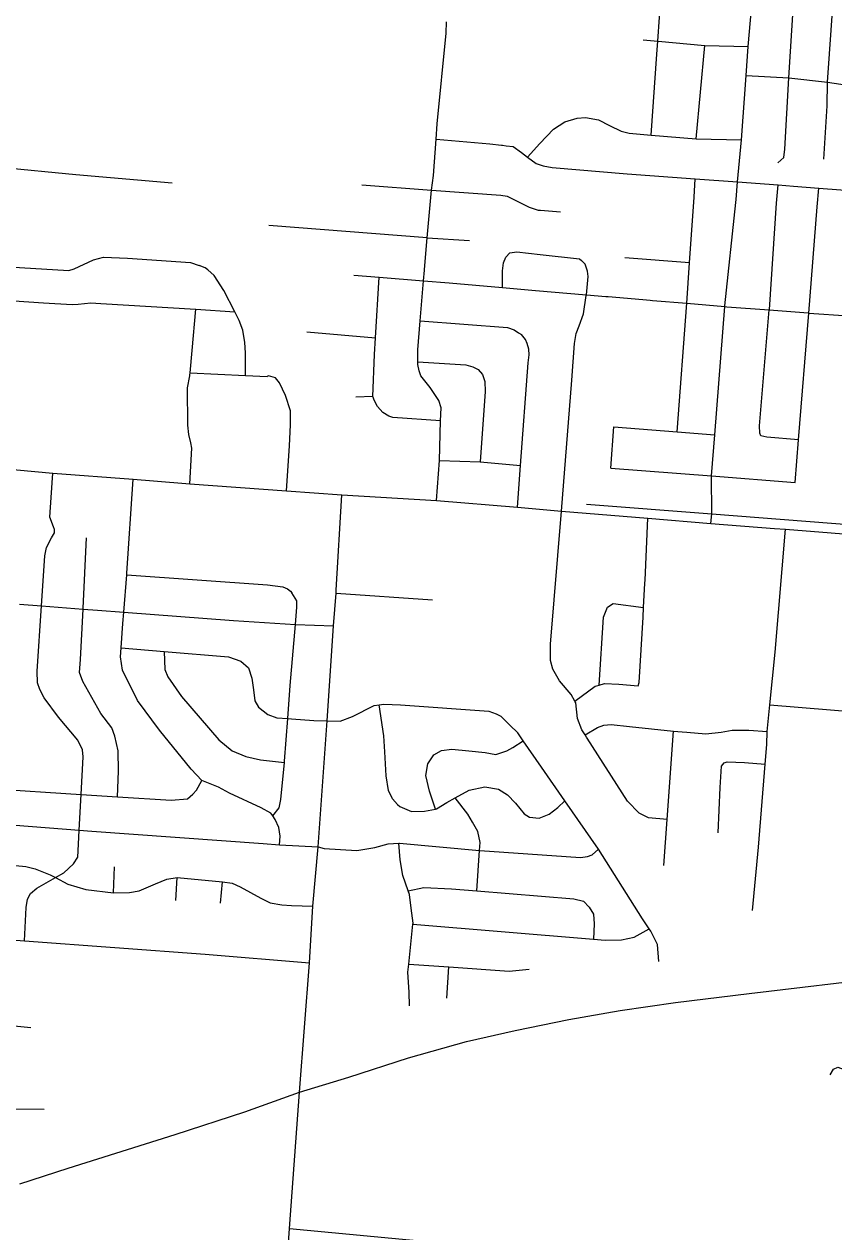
# Model space of a CAD drawing. Extents: x 1755200 to 1902939, y 644115 to 788070.
# Drawn here: x 1854921 to 1860759, y 703665 to 712370 of the extents above; entities that cross this region are included whole.
import ezdxf

# ---------------------------------------------------------------- set-up
doc = ezdxf.new("R2010")
doc.units = 0
doc.layers.add('GM_X_City_Street', color=7, linetype='Continuous')
doc.layers.add('GM_X_Interstate_Route', color=7, linetype='Continuous')

msp = doc.modelspace()

# ---------------------------------------------------------------- linework, layer by layer
at = {"layer": 'GM_X_City_Street'}
for points in [[(1860052.3, 711083.5), (1860054.7, 711106.7), (1860064.4, 711232.7), (1860092.4, 711536.8), (1860128, 712000.5), (1860141.2, 712209.5), (1860173.8, 712565.3), (1860251.5, 713477.5), (1860252.7, 713523.8), (1860309.9, 714273.3), (1860368, 715070), (1860409.3, 715537.4), (1860428.1, 715834.4), (1860449.4, 716128.8), (1860493.3, 716658.8), (1860549.7, 717411.9), (1860592.3, 717975.7), (1860621.1, 718377.9), (1860641.2, 718595.9), (1860663.7, 718914.2), (1860715.1, 719594.6)], [(1859442.4, 711571.1), (1859483.2, 712154.1), (1859489.7, 712247.6), (1859514.2, 712596.6)], [(1860355, 711371.1), (1860398.1, 711410), (1860405.9, 711469.9), (1860435.6, 711982.7), (1860468.3, 712514.2)], [(1860688, 711397.6), (1860711.1, 711781.8), (1860712.6, 711951.3), (1860754.3, 712530.1)], [(1857872.8, 711280.4), (1857891.6, 711540.6), (1857899.6, 711650.5), (1857964.6, 712306.2), (1857965.3, 712385.8), (1857965.4, 712387.1)], [(1859384.1, 712257.2), (1859489.7, 712247.6), (1859492.1, 712247.4)], [(1859492.1, 712247.4), (1859829.2, 712216.8), (1860141.2, 712209.5)], [(1859767.6, 711543.6), (1859829.2, 712216.8)], [(1860128, 712000.5), (1860435.6, 711982.7), (1860712.6, 711951.3), (1861002.9, 711907.7), (1861050.1, 711903.8), (1861062.2, 711902.8)], [(1858550.7, 711411.1), (1858639.9, 711508.9), (1858737, 711612.3), (1858818.6, 711666.1), (1858907.4, 711693.6), (1858969.6, 711697.8), (1859063.2, 711681.1), (1859142, 711638.7), (1859224.9, 711598.2), (1859282.5, 711584.6), (1859442.4, 711571.1), (1859767.6, 711543.6), (1860092.4, 711536.8)], [(1857891.6, 711540.6), (1858277.6, 711507.3), (1858362, 711497.8)], [(1858362, 711497.8), (1858370.1, 711496.9), (1858397.3, 711493.9), (1858447.2, 711488.4), (1858506, 711444.6), (1858550.7, 711411.1), (1858611.8, 711365.4), (1858663.3, 711347.8), (1858729, 711335.9), (1859270, 711290.2), (1859759.2, 711254.8), (1860064.4, 711232.7), (1860358.4, 711211.4), (1860468.2, 711203.5), (1860651.9, 711188.9), (1860936.4, 711166.3)], [(1854748, 711339.3), (1855293.4, 711286.8), (1855988.1, 711226.6)], [(1857807.6, 710602), (1857827.3, 710830.6), (1857856.8, 711172.6), (1857872.8, 711280.4)], [(1859751.5, 711124), (1859759.2, 711254.8)], [(1857354.5, 711211.2), (1857856.8, 711172.6), (1858357, 711138.2), (1858404.8, 711130.8), (1858479.7, 711092.5), (1858562.7, 711052), (1858628, 711030.1), (1858644, 711029.6), (1858787.8, 711017.5)], [(1860346.6, 711080.7), (1860358.4, 711211.4)], [(1860640, 711054.2), (1860651.9, 711188.9)], [(1859630.4, 709432.1), (1859699.1, 710357.8), (1859719.1, 710649.9), (1859751.5, 711124)], [(1859872.9, 708769.8), (1859879.4, 708840.7), (1859877.4, 709113.3), (1859900.8, 709410.5), (1859973.5, 710334.5), (1859974, 710340.8), (1860052.3, 711083.5)], [(1860505, 709373.5), (1860275.6, 709392.6), (1860231.8, 709401.9), (1860224.4, 709422.2), (1860223.9, 709474.3), (1860294, 710309.7), (1860294.3, 710312.4), (1860346.6, 711080.7)], [(1860480.3, 709065.9), (1860505, 709373.5), (1860578.4, 710287.9), (1860640, 711054.2)], [(1857827.3, 710830.6), (1856685.6, 710919.8)], [(1857827.3, 710830.6), (1858131.4, 710809.9)], [(1858370, 710472), (1858369.2, 710592.5), (1858376.9, 710650.4), (1858394.1, 710690), (1858423, 710721.3), (1858473.2, 710727.8), (1858642.7, 710708.9), (1858924, 710678.7), (1858939.7, 710666.3), (1858964.9, 710639.5)], [(1854685.3, 710628.3), (1855203.3, 710595.7), (1855243.3, 710594.6), (1855281.7, 710607.5), (1855419.6, 710671.7), (1855492.2, 710689.6), (1855666.1, 710682.6), (1856119.5, 710651.5), (1856183, 710631.6)], [(1856516.1, 709838.3), (1856516.9, 710000.5), (1856511, 710074.8), (1856497.6, 710163.4), (1856471.6, 710234.3), (1856439.4, 710297.4), (1856359.8, 710450.1), (1856290.9, 710558.3), (1856244.1, 710599.8), (1856226.5, 710614.3), (1856183, 710631.6)], [(1858794.6, 708860.3), (1858870.7, 709804.2), (1858888.3, 710068.3), (1858900.4, 710140.1), (1858922, 710195.6), (1858954.6, 710282.9), (1858974.4, 710414.7), (1858975, 710419.7), (1858988.4, 710550.6), (1858983.5, 710590.8), (1858964.9, 710639.5)], [(1859719.1, 710649.9), (1859252.4, 710685.3)], [(1857297.6, 710561.3), (1857481.4, 710546.4), (1857800.6, 710520.4), (1857986.4, 710505.3), (1858370, 710472), (1858607.2, 710451.3), (1858975, 710419.7), (1859114.7, 710407.8), (1859131.1, 710406.4)], [(1857922, 709510.6), (1857580, 709534.7), (1857550.3, 709545.5), (1857507, 709570.9), (1857468.3, 709614.1), (1857447.4, 709654.8), (1857434.4, 709687.2), (1857447.1, 709989.6), (1857454.6, 710109.7), (1857481.4, 710546.4)], [(1857894.8, 708935.8), (1857916.8, 709223.7), (1857922, 709510.6), (1857928.3, 709604.8), (1857911.8, 709657.4), (1857848.5, 709751.5), (1857780.9, 709835.6), (1857767.9, 709870.1), (1857759.2, 709916.4), (1857759.4, 709936.5), (1857760.3, 710022.7), (1857777.3, 710232.6), (1857800.6, 710520.4), (1857807.2, 710596.5), (1857807.6, 710602)], [(1854670.2, 710388.9), (1855060.4, 710361.3), (1855266.2, 710349.3), (1855310.3, 710352.1), (1855402.7, 710361.4), (1855474.6, 710357.3), (1856157.7, 710314.9), (1856439.4, 710297.4)], [(1859131.1, 710406.4), (1859381.8, 710384.8), (1859435.5, 710380.3), (1859450.4, 710379)], [(1859450.4, 710379), (1859699.1, 710357.8), (1859973.5, 710334.5), (1859988.7, 710333.2), (1860294, 710309.7), (1860573.8, 710288.2), (1860578.4, 710287.9), (1860865.4, 710266.5), (1861159.3, 710244.5), (1861451.6, 710222.4), (1861522.2, 710212.7), (1861595.5, 710188.6), (1861668.7, 710158.4), (1861735.5, 710118.4), (1861819.8, 710055.8), (1861888, 709993.7)], [(1856116.2, 709842.5), (1856117.4, 709855.6), (1856131.2, 710017.6), (1856157.7, 710314.9)], [(1857777.3, 710232.6), (1858405.3, 710182.5), (1858454.9, 710167), (1858486.3, 710146.1), (1858508, 710133.4)], [(1856959.5, 710152.1), (1857454.6, 710109.7)], [(1858478.4, 708888.6), (1858499.4, 709187.7), (1858556.1, 709929.5), (1858561.8, 709987.5), (1858560.9, 710027.6), (1858548.1, 710068.1), (1858536.9, 710096.5), (1858508, 710133.4)], [(1857759.4, 709936.5), (1858105.4, 709914.5), (1858157, 709900.9), (1858194.5, 709881.8), (1858225.4, 709844.8), (1858242, 709794.2), (1858243.9, 709722), (1858209.4, 709214.3)], [(1856117.4, 709855.6), (1856516.1, 709838.3), (1856674.1, 709831.5)], [(1856114.6, 709056.8), (1856129.8, 709313.3), (1856123.5, 709351.1), (1856109.3, 709412.5), (1856099.9, 709480.1), (1856099.3, 709747.9), (1856115, 709834.2), (1856116, 709839.6), (1856116.2, 709842.5)], [(1856813.2, 709006.3), (1856833.7, 709331.7), (1856842.1, 709481.8), (1856841, 709582.1), (1856804.2, 709693.4), (1856762.8, 709784.8), (1856733.9, 709821.8), (1856682.2, 709835.3), (1856674.1, 709831.5)], [(1857434.4, 709687.2), (1857312.1, 709680.8)], [(1859150.5, 709170.5), (1859173.1, 709468.6)], [(1859173.1, 709468.6), (1859630.4, 709432.1), (1859900.8, 709410.5)], [(1851688.3, 709389.5), (1851978.4, 709365.6), (1852751.3, 709305.2), (1852932.4, 709296.4), (1853269.5, 709275.8), (1853404.2, 709263.3), (1853590.5, 709253), (1853918.2, 709230.1), (1854580.4, 709183.9), (1855127.7, 709134.2), (1855706.4, 709089.5), (1855852.6, 709077.8)], [(1857916.8, 709223.7), (1858209.4, 709214.3), (1858499.4, 709187.7)], [(1859150.5, 709170.5), (1859877.4, 709113.3), (1860480.3, 709065.9)], [(1854923.1, 705763.2), (1854934.3, 706001.7), (1854945, 706063.8), (1854967.5, 706103.7), (1855012.1, 706141.3), (1855146.3, 706218.2), (1855207.8, 706253.5), (1855276.6, 706317), (1855307.2, 706364.8), (1855312.3, 706459.1), (1855317.6, 706559.3), (1855331.2, 706817.3), (1855345.5, 707088.8), (1855342.1, 707139), (1855308.8, 707209.6), (1855168.3, 707373.7), (1855065.7, 707513.3), (1855034.3, 707573.9), (1855016.8, 707622.2), (1855013.8, 707706.6), (1855045.2, 708177.1), (1855069.3, 708538.7), (1855082, 708598.8), (1855116.9, 708666.6), (1855139.3, 708702.5), (1855139.6, 708728.6), (1855131.8, 708746.7), (1855106.5, 708817.2), (1855109, 708853.3), (1855127.7, 709134.2)], [(1856761.6, 706454.5), (1856766.2, 706517.1), (1856756.9, 706579.4), (1856731.5, 706635.9), (1856712.8, 706663.4), (1856699.9, 706682.4), (1856630.2, 706721.3), (1856400.9, 706826.2), (1856321.2, 706869.3), (1856202.6, 706917.1), (1856124.2, 706999.9), (1855896.9, 707281.4), (1855737, 707495.8), (1855629.2, 707713.8), (1855614.3, 707810.3), (1855619.3, 707874.9), (1855633, 708050.8), (1855639.3, 708131), (1855660.2, 708399.6), (1855661.2, 708411.7), (1855706.4, 709089.5)], [(1855852.6, 709077.8), (1856114.6, 709056.8), (1856813.2, 709006.3), (1857212.5, 708976.6)], [(1857171.7, 708291.1), (1857212.5, 708976.6)], [(1857212.5, 708976.6), (1857894.8, 708935.8), (1858478.4, 708888.6), (1858794.6, 708860.3), (1859419.1, 708810), (1859872.9, 708769.8), (1860330.7, 708735.7), (1860409.7, 708730.1), (1861070, 708675.9), (1862103.5, 708595.6), (1862202.6, 708589.3), (1862566, 708559.4)], [(1858974.8, 708908.9), (1859879.4, 708840.7), (1861081, 708746.6), (1862208.7, 708654.9), (1862389.2, 708641.8)], [(1858975.7, 707230.4), (1858965.3, 707246.6), (1858941.7, 707283.6), (1858910.6, 707366.2), (1858899.8, 707478.7), (1858892.4, 707491), (1858864.4, 707537.3), (1858781.4, 707636.6), (1858732.2, 707721.4), (1858716.9, 707783.8), (1858716.2, 707900.2), (1858794.6, 708860.3)], [(1859397.1, 708341.3), (1859398.2, 708361.5), (1859419.1, 708810)], [(1860173.7, 705981.5), (1860215, 706436.6), (1860263.9, 707036.6), (1860275.5, 707178.5), (1860278.6, 707270.8), (1860298.2, 707463.3), (1860337.2, 707844.1), (1860409.7, 708730.1)], [(1855593.8, 706800.4), (1855600.9, 706985.6), (1855598.6, 707132.1), (1855575.7, 707236.7), (1855552.3, 707297.2), (1855473.3, 707400.4), (1855343.6, 707630.6), (1855320.3, 707697.1), (1855327.4, 707791.4), (1855345.3, 708153.4), (1855345.6, 708160.4), (1855371.4, 708667.8)], [(1855660.2, 708399.6), (1856674.5, 708328.2), (1856786.5, 708313), (1856818.5, 708298.6), (1856842.3, 708282.2), (1856850.2, 708270.1)], [(1856978.7, 705603.7), (1857002.7, 706013.2), (1857039.8, 706439.4), (1857105.4, 707349), (1857151.1, 708033.6), (1857170.3, 708268.5), (1857171.7, 708291.1)], [(1859348.2, 707600.2), (1859354.5, 707624.2), (1859383.9, 708095.5), (1859387.7, 708165.6), (1859397.1, 708341.3)], [(1856712.8, 706663.4), (1856758.5, 706721.9), (1856771.2, 706780), (1856797.6, 707048.1), (1856798.4, 707056.6), (1856821.1, 707364.9), (1856838.7, 707604), (1856876.3, 708042), (1856887.1, 708167.4), (1856887.7, 708213.5), (1856850.2, 708270.1)], [(1857170.3, 708268.5), (1857865.3, 708220.6)], [(1859128.1, 708166.5), (1859168.5, 708194.2), (1859387.7, 708165.6)], [(1854886.9, 708189.6), (1855045.2, 708177.1), (1855345.3, 708153.4), (1855449.7, 708145.2), (1855639.3, 708131), (1856429.1, 708072.1), (1856876.3, 708042), (1857151.1, 708033.6)], [(1859066.8, 707605.9), (1859099.2, 708094.6), (1859128.1, 708166.5)], [(1855619.3, 707874.9), (1855931.3, 707848.6), (1856394, 707809.6), (1856483.9, 707778.5), (1856537.4, 707729.8), (1856562.6, 707655.2), (1856573.7, 707572.8), (1856584.8, 707492.4), (1856610.4, 707446), (1856677.9, 707393.1), (1856743.8, 707370.3), (1856821.1, 707364.9), (1856848, 707363.1), (1857010.2, 707351.2), (1857105.4, 707349), (1857200.6, 707345.1), (1857289.1, 707380.2), (1857444.4, 707458.8), (1857480.9, 707463.6), (1857514.6, 707468), (1857634.9, 707464.7), (1858271.7, 707417.5), (1858323.6, 707398.8), (1858357.5, 707382.4)], [(1855931.3, 707848.6), (1855934, 707718.4), (1855957.4, 707666), (1856056, 707524.4), (1856325.1, 707210.4), (1856420.4, 707131), (1856518.2, 707091.8), (1856624.1, 707066.6), (1856797.6, 707048.1)], [(1858892.4, 707491), (1859037.5, 707597.6), (1859066.8, 707605.9), (1859105.9, 707616.9), (1859208, 707611.8), (1859348.2, 707600.2)], [(1857612.7, 706744.5), (1857577.1, 706787), (1857547.7, 706845.6), (1857530.8, 706952.1), (1857520.8, 707124.8), (1857514.1, 707241.3), (1857480.9, 707463.6)], [(1860298.2, 707463.3), (1860967.8, 707409.1)], [(1859496.1, 705613.7), (1859487.5, 705736.3), (1859440.4, 705831.1), (1859428.1, 705849), (1859379.3, 705920.1), (1859062.3, 706423.3), (1858819.7, 706772.1), (1858650, 707013.9), (1858519.6, 707204.4), (1858480.4, 707260.7), (1858423, 707317.5), (1858357.5, 707382.4)], [(1858965.3, 707246.6), (1859054.2, 707300.4), (1859100.4, 707318), (1859154.6, 707321.4), (1859286.8, 707307.9), (1859603.1, 707274.2), (1859665, 707268.8), (1859699.7, 707265.7)], [(1859534, 706305.7), (1859557.6, 706636.1), (1859603.1, 707274.2)], [(1859699.7, 707265.7), (1859835.4, 707253.6), (1859945.8, 707266.4), (1860026.1, 707281.6), (1860146.3, 707280.2), (1860278.6, 707270.8)], [(1857886.9, 706712.1), (1857844.3, 706842.3), (1857817.5, 706955), (1857830.5, 707037.1), (1857875.3, 707102.8), (1857929.8, 707134.3), (1858004.1, 707143.5), (1858126.2, 707132.1), (1858244.3, 707118.8), (1858322.3, 707105.9), (1858400.8, 707131.1), (1858445.2, 707156.7), (1858519.6, 707204.4)], [(1859557.6, 706636.1), (1859421.6, 706648.1), (1859355.9, 706683), (1859270.6, 706768.2), (1858979.9, 707223.8), (1858975.7, 707230.4)], [(1859924.5, 706542), (1859939.9, 706867.3), (1859948, 707022.4), (1859967.4, 707044.5), (1859989.5, 707052.8), (1860115.4, 707047.3), (1860263.9, 707036.6)], [(1854667.8, 706859.9), (1855331.2, 706817.3), (1855593.8, 706800.4), (1855982, 706775.5), (1856098.1, 706785.1), (1856138.2, 706819.1), (1856162.4, 706849), (1856202.6, 706917.1)], [(1857612.7, 706744.5), (1857630.5, 706730.3), (1857714.3, 706695.2), (1857806.6, 706696.2), (1857886.9, 706712.1), (1857892.9, 706713.3), (1857967.6, 706758.6), (1858029.7, 706793.4), (1858129, 706849.1), (1858243.5, 706871.9), (1858341.6, 706856.8), (1858407.2, 706813.9), (1858462.7, 706755.1), (1858525.9, 706678.1), (1858565.8, 706653.6), (1858633.8, 706646.8), (1858706.3, 706676.1), (1858769, 706723.6), (1858819.7, 706772.1)], [(1858184.7, 706122.8), (1858205, 706414.5), (1858208.9, 706471), (1858191.8, 706551.4), (1858152.5, 706618.1), (1858121, 706674.6), (1858029.7, 706793.4)], [(1854076.4, 706713.6), (1854109.9, 706661.1), (1854186, 706648.2), (1854396.1, 706631.7), (1855317.6, 706559.3), (1855407.6, 706552.3), (1856645.3, 706464.3), (1856761.6, 706454.5), (1857039.8, 706439.4), (1857083.9, 706427.3), (1857320.3, 706414.6), (1857448.8, 706435.3), (1857545.3, 706462.3), (1857622.9, 706467.1), (1857627.6, 706467.4), (1858205, 706414.5), (1858276.3, 706408), (1858933.3, 706362.6), (1858983.5, 706370), (1859015.7, 706381.7), (1859062.3, 706423.3)], [(1857700.5, 705294.6), (1857697.6, 705392.9), (1857687.2, 705537.6), (1857693.4, 705594.9), (1857724.5, 705883.4), (1857725.3, 705890.4), (1857710.4, 705996.9), (1857699.5, 706097.3), (1857690.4, 706123), (1857651, 706234.3), (1857632.2, 706346.9), (1857622.9, 706467.1)], [(1854679.7, 706321.3), (1854933.7, 706298.7), (1854999.6, 706281.9), (1855107.4, 706238.6), (1855146.3, 706218.2), (1855236.9, 706170.9), (1855364.7, 706131.4), (1855564.3, 706109.1), (1855679.2, 706109.8), (1855749.5, 706123.1), (1855868.3, 706173.9), (1855948.9, 706207.1), (1856022.9, 706218), (1856350.7, 706187.6), (1856421.6, 706177.8), (1856479.4, 706151), (1856626.9, 706071.1), (1856694.6, 706036.3), (1856778.6, 706021.3), (1856848.7, 706016.5), (1857002.7, 706013.2)], [(1855564.3, 706109.1), (1855571.1, 706295.6)], [(1856013.3, 706053.9), (1856022.9, 706218)], [(1856335.8, 706034.3), (1856350.7, 706187.6)], [(1857690.4, 706123), (1857802.3, 706146.4), (1858002.7, 706138.1), (1858184.7, 706122.8), (1858883.8, 706064.1), (1858953.8, 706047.2), (1858995.4, 706004.6), (1859026.9, 705954.1), (1859030.1, 705885.9), (1859026, 705773.7)], [(1853133.9, 705920.6), (1853621.6, 705862.1), (1854156.5, 705821.7), (1854330.7, 705808.4), (1854923.1, 705763.2), (1856225.4, 705666.2), (1856978.7, 705603.7)], [(1857724.5, 705883.4), (1859026, 705773.7), (1859110.9, 705766.5), (1859229.2, 705769.2), (1859319.6, 705788.3), (1859428.1, 705849)], [(1856815, 703431.5), (1856816.4, 703447.8), (1856833.8, 703688.2), (1856906.9, 704670.5), (1856978.7, 705603.7)], [(1857693.4, 705594.9), (1857982.3, 705574.4), (1858418.9, 705543.4), (1858563.4, 705557.9)], [(1857969.7, 705349.8), (1857982.3, 705574.4)], [(1854278.7, 705206.9), (1854293.3, 705205.8), (1854967.9, 705136.7)], [(1860731.8, 704795.8), (1860755.9, 704837.6), (1860788.3, 704852.5), (1860887.1, 704815.5), (1861054.3, 704753.2), (1861130.3, 704737.9), (1861541.5, 704695), (1861899.6, 704667.2), (1862032.5, 704673.3), (1862083.7, 704686.7), (1862097.6, 704675.1)], [(1854850.1, 704552.3), (1855064.5, 704548.8)], [(1856833.8, 703688.2), (1859351.9, 703451.7), (1862116, 703230.6)]]:
    msp.add_lwpolyline(points, dxfattribs=at)
at = {"layer": 'GM_X_Interstate_Route'}
msp.add_lwpolyline([(1854889.5, 704010.1), (1855237.9, 704122.8), (1856010.5, 704365.6), (1856513.1, 704530.1), (1856906.9, 704670.5), (1857262.9, 704779.5), (1857693.2, 704918), (1858110.1, 705036.1), (1858461, 705116), (1858847.8, 705195.9), (1859218.4, 705259.6), (1859616.7, 705317.5), (1860149.4, 705382.4), (1861161.5, 705503.9), (1861417.5, 705535.3), (1862294.6, 705633.4)], dxfattribs=at)

doc.saveas('drawing.dxf')
